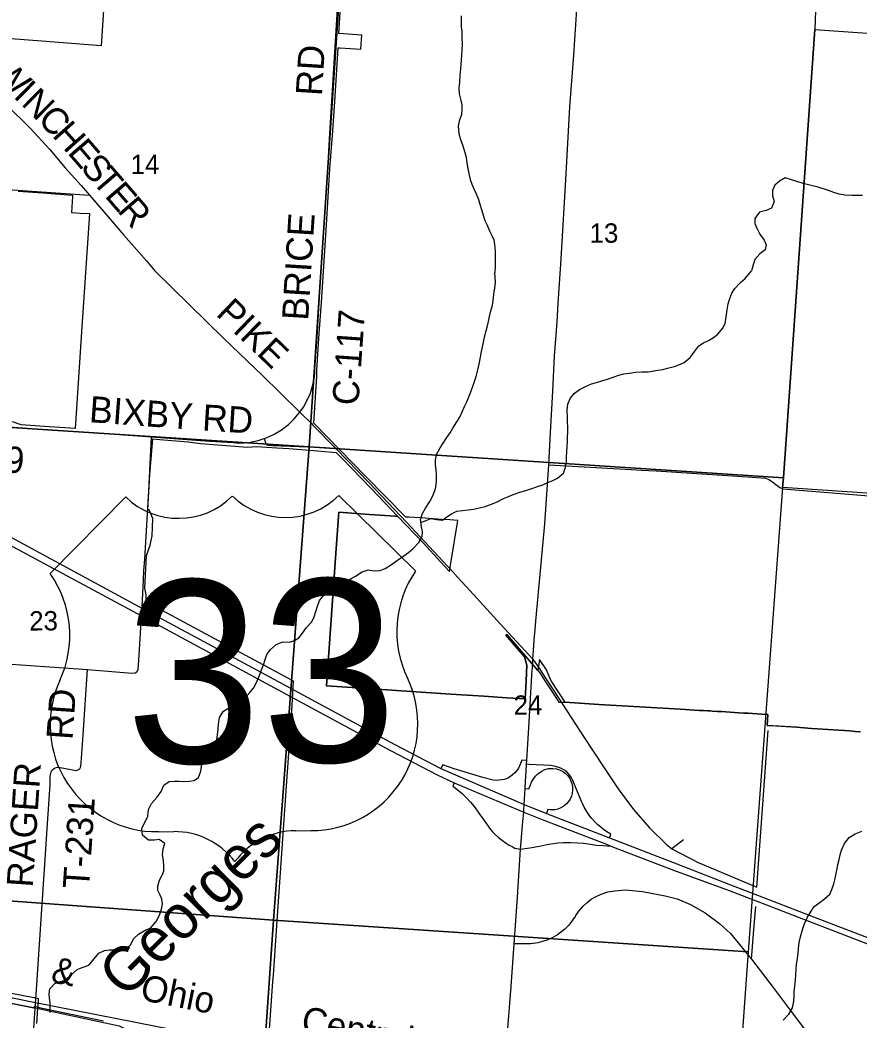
# Model space of a CAD drawing. Extents: x 114604 to 551442, y 316898 to 567001.
# Drawn here: x 248711 to 258302, y 346776 to 358208 of the extents above; entities that cross this region are included whole.
import ezdxf

# ---------------------------------------------------------------- set-up
doc = ezdxf.new("R2010")
doc.units = 0
for name, color, linetype in [('_CIVIL_CONSTRUCTION', 7, 'Continuous'), ('GE_P_Alignment_1000_Bearings', 7, 'Continuous'), ('GE_P_Alignment_1000_Cardinal_Points', 7, 'Continuous'), ('GE_P_Alignment_1000_Stations', 7, 'Continuous'), ('GE_P_Alignment_100_Bearings', 7, 'Continuous'), ('GE_P_Alignment_100_Cardinal_Points', 7, 'Continuous'), ('GE_P_Alignment_100_Stations', 7, 'Continuous'), ('GE_P_Alignment_500_Bearings', 7, 'Continuous'), ('GE_P_Alignment_500_Cardinal_Points', 7, 'Continuous'), ('PM_P_Cells', 7, 'Continuous'), ('PM_P_CL_Double_Solid', 7, 'Continuous'), ('PM_P_Crosswalk', 7, 'Continuous'), ('PM_P_Stop_Line', 7, 'Continuous'), ('PV_X_Curb', 7, 'Continuous'), ('RD_X_RR_1', 7, 'Continuous'), ('SN_P_Signs', 7, 'Continuous')]:
    doc.layers.add(name, color=color, linetype=linetype)

msp = doc.modelspace()

# ---------------------------------------------------------------- linework, layer by layer
at = {"layer": '_CIVIL_CONSTRUCTION'}
msp.add_line((254410, 348367), (254434, 348728), dxfattribs=at)
for points in [[(254434, 348728), (254539, 348745), (254651, 348765), (254751, 348785), (254808, 348794), (254860, 348801), (254925, 348805), (255005, 348807), (255084, 348803), (255153, 348799), (255234, 348788), (255303, 348776), (255378, 348771), (255464, 348764)], [(254359, 347647), (254397, 348175), (254410, 348367)], [(254284, 346634), (254324, 347161), (254359, 347647)]]:
    msp.add_lwpolyline(points, dxfattribs=at)
at = {"layer": 'GE_P_Alignment_1000_Bearings'}
for points in [[(244601, 347758), (248884, 346915), (249844, 346711), (250226, 346525), (250627, 346270), (251207, 345861), (251512, 345572), (251757, 345387), (251890, 345273), (252143, 345121), (252412, 345068), (254969, 344691), (255383, 344656), (257099, 344495), (258475, 344345), (258952, 344287), (259371, 344106), (259875, 343827), (260245, 343626), (260753, 343334), (261395, 342976), (261789, 342801), (261961, 342747)], [(248302, 347094), (248887, 346978), (250263, 346707), (251611, 346444), (253281, 346111), (255388, 345704), (256130, 345556), (256304, 345522), (258885, 345016), (260809, 344636), (261189, 344562), (261594, 344484), (261873, 344442), (262101, 344419)]]:
    msp.add_lwpolyline(points, dxfattribs=at)
at = {"layer": 'GE_P_Alignment_1000_Cardinal_Points'}
for p, q in [((249479, 353494), (250215, 353441)), ((250106, 351500), (250122, 351808)), ((250072, 350945), (250088, 351197)), ((248896, 347069), (248994, 348556)), ((248893, 347016), (248896, 347069)), ((248885, 346909), (248889, 346963)), ((248776, 345421), (248885, 346909))]:
    msp.add_line(p, q, dxfattribs=at)
for points in [[(246826, 356392), (246831, 356392), (247531, 356343), (249507, 356205)], [(246722, 353796), (246761, 353811), (246869, 353855), (246921, 353871), (246961, 353874), (246998, 353873), (247038, 353866), (247073, 353853), (247109, 353836), (247182, 353783), (247246, 353729), (247297, 353695), (247367, 353662), (247451, 353637), (247558, 353627), (247936, 353602), (249332, 353504), (249479, 353494)], [(251146, 353376), (251220, 353371), (251326, 353378), (251434, 353400), (251502, 353424), (251537, 353436), (251624, 353477), (251701, 353523), (251782, 353585), (251844, 353647), (251886, 353696), (251911, 353724)], [(250122, 351808), (250128, 351916), (250137, 352046), (250183, 352823), (250215, 353441)], [(250215, 353441), (250879, 353394), (251146, 353376)], [(251502, 353424), (251521, 353363), (251530, 353354), (251546, 353349), (251599, 353345), (252202, 353320)], [(254758, 353124), (255699, 353069), (255817, 353062), (255982, 353052), (256857, 352996), (257186, 352974), (257233, 352969), (257270, 352956), (257313, 352929), (257350, 352896), (257397, 352865), (257430, 352850), (259029, 352717), (259217, 352705), (259902, 352658)], [(250088, 351197), (250100, 351398), (250105, 351485), (250106, 351500)], [(243757, 351070), (245980, 350929), (246284, 350914), (246362, 350919), (246493, 350961), (246542, 350986), (246580, 350990), (246699, 350985), (247853, 350899), (249484, 350781)], [(249412, 349717), (249432, 350035), (249484, 350781), (249994, 350741), (250028, 350743), (250048, 350757), (250060, 350783), (250064, 350831), (250072, 350945)], [(248994, 348556), (249020, 348960), (249044, 349300), (249054, 349466), (249057, 349555), (249063, 349602), (249083, 349638), (249113, 349659), (249140, 349666), (249172, 349661), (249354, 349630), (249378, 349638), (249396, 349649), (249403, 349663), (249411, 349706), (249412, 349717)], [(248889, 346963), (248890, 346973), (248893, 347016)]]:
    msp.add_lwpolyline(points, dxfattribs=at)
at = {"layer": 'GE_P_Alignment_1000_Stations'}
for points in [[(246903, 353548), (247141, 353297), (247364, 353082), (247541, 352923), (247756, 352748), (247958, 352598), (248195, 352440), (248483, 352267), (250100, 351398), (251430, 350676), (251802, 350475)], [(248524, 352341), (250105, 351485), (251471, 350750), (252989, 349931), (253521, 349653)], [(251802, 350475), (252947, 349857), (253480, 349579), (253675, 349487), (254398, 349184)], [(253521, 349653), (254475, 349238), (254731, 349136), (255449, 348859), (256221, 348560), (256834, 348321), (257142, 348204), (257734, 347976), (258417, 347711), (259798, 347180), (260819, 346782), (261127, 346664), (261468, 346528), (261692, 346429), (261843, 346357), (261985, 346283), (262229, 346146)], [(254398, 349184), (254470, 349153), (254699, 349062), (255416, 348785), (255464, 348764)], [(255464, 348764), (256183, 348490), (256817, 348255), (257115, 348142)], [(257115, 348142), (257125, 348138), (257717, 347910), (258400, 347645), (259781, 347114), (260802, 346716), (261110, 346598), (261463, 346460), (261687, 346361), (261838, 346289), (261980, 346215), (262223, 346078)]]:
    msp.add_lwpolyline(points, dxfattribs=at)
at = {"layer": 'GE_P_Alignment_100_Cardinal_Points'}
for p, q in [((257133, 348296), (257263, 350085)), ((256296, 348834), (256164, 348733))]:
    msp.add_line(p, q, dxfattribs=at)
for points in [[(255061, 347963), (255066, 347971), (255101, 348021), (255150, 348079), (255190, 348117), (255241, 348157), (255291, 348185), (255354, 348215), (255430, 348240), (255510, 348253), (255633, 348263), (255826, 348245), (256087, 348197), (256223, 348161), (256377, 348097), (256542, 348000), (256706, 347881), (256834, 347765), (257072, 347471), (257331, 347132), (257517, 346888), (257792, 346519)], [(257072, 347471), (257105, 347855), (257122, 348074)], [(255028, 347919), (254984, 347860), (254939, 347813), (254854, 347749), (254801, 347720), (254745, 347694), (254685, 347673), (254631, 347659), (254552, 347645), (254359, 347647)], [(255061, 347963), (255059, 347961), (255028, 347919)]]:
    msp.add_lwpolyline(points, dxfattribs=at)
at = {"layer": 'GE_P_Alignment_100_Stations'}
for points in [[(249702, 358902), (249637, 357912), (248959, 357964), (247743, 358057)], [(258319, 350072), (258259, 350076), (258195, 350081), (258135, 350085), (258070, 350089), (258010, 350093), (257945, 350098), (257885, 350102), (257825, 350106), (257761, 350110), (257591, 350122), (257252, 350144), (257260, 350269), (257189, 350273), (257086, 350279), (257036, 350282), (256986, 350285), (256930, 350289), (256880, 350292), (256831, 350295), (256781, 350298), (256731, 350301), (256681, 350304), (256625, 350307), (256598, 350309), (256575, 350310), (256525, 350313), (256516, 350313), (256475, 350316), (256419, 350319), (256369, 350322), (256319, 350325), (256257, 350329), (256128, 350337), (255328, 350384), (254943, 350408), (254791, 350641), (254774, 350668), (254730, 350778), (254650, 350896), (254630, 350771), (254497, 350926), (254277, 351184), (254265, 351174), (254479, 350926), (254506, 350834), (254497, 350654), (254487, 350446), (254278, 350459), (254014, 350477), (253636, 350502), (252565, 350573), (252215, 350596), (252331, 352220), (252356, 352580), (252703, 352556), (253004, 352535), (253031, 352533), (253325, 352228), (253518, 352014), (253620, 351903), (253631, 351976), (253635, 351998), (253716, 352486), (253624, 352492), (253530, 352499), (253344, 352511), (253158, 352524), (253121, 352526), (252660, 352993), (252070, 353598), (252104, 354133), (252106, 354200), (252128, 354569), (252157, 354977), (252214, 355866), (252252, 356506), (252289, 356942), (252313, 357334), (252347, 357890), (252367, 357889), (252609, 357873), (252620, 358036), (252356, 358053), (252397, 358719)], [(248690, 356251), (248972, 356231), (249311, 356207), (249310, 356190), (249298, 356008), (249399, 356001), (249504, 355994), (249417, 354700), (249340, 353536), (248991, 353559), (248725, 353578), (248627, 353615)], [(251564, 346667), (251603, 347215), (251608, 347289), (251652, 347911), (251761, 349506), (251776, 349716), (251808, 350182), (251821, 350370), (251837, 350649), (250243, 351507), (250152, 351556), (250155, 351638), (250139, 351713), (250159, 352085), (250198, 352205), (250221, 352311), (250231, 352509), (250186, 352608), (250171, 352609), (250194, 353011), (250228, 353420), (250309, 353412), (250632, 353385), (250776, 353368), (251312, 353324), (251419, 353331), (251648, 353316), (251784, 353308), (252023, 353290), (252023, 353290), (252152, 353279), (252326, 353265), (252399, 353190), (252724, 352851), (252879, 352691), (253031, 352533), (253004, 352535), (252703, 352556), (252356, 352580), (252331, 352220), (252215, 350596), (252565, 350573), (253636, 350502), (254014, 350477), (254278, 350459), (254487, 350446), (254497, 350654), (254506, 350834), (254479, 350926), (254265, 351174), (254277, 351184), (254653, 350744), (254712, 350654), (254802, 350515), (254828, 350476), (254870, 350411), (254905, 350410), (254943, 350408), (255328, 350384), (256128, 350337), (256257, 350329), (256319, 350325), (256369, 350322), (256419, 350319), (256475, 350316), (256516, 350313), (256525, 350313), (256575, 350310), (256598, 350309), (256625, 350307), (256681, 350304), (256731, 350301), (256781, 350298), (256831, 350295), (256880, 350292), (256930, 350289), (256986, 350285), (257036, 350282), (257086, 350279), (257189, 350273), (257260, 350269), (257252, 350144), (257285, 350142), (257591, 350122), (257761, 350110), (257825, 350106), (257885, 350102), (257945, 350098), (258010, 350093), (258070, 350089), (258135, 350085), (258195, 350081), (258259, 350076), (258319, 350072)], [(248453, 347115), (248869, 347034), (248879, 347032), (248919, 347023), (248916, 346922), (248873, 346932), (248871, 346910), (247483, 347185)], [(248905, 346736), (248910, 346851), (248916, 346922), (249039, 346898), (249497, 346801), (249667, 346768)]]:
    msp.add_lwpolyline(points, dxfattribs=at)
at = {"layer": 'GE_P_Alignment_500_Bearings'}
for p, q in [((254777, 353492), (254802, 353965)), ((254490, 349502), (254498, 349620)), ((254434, 348728), (254461, 349045))]:
    msp.add_line(p, q, dxfattribs=at)
for points in [[(245879, 359716), (246467, 359192), (246644, 359025), (246831, 358866), (247079, 358623), (247303, 358411), (247515, 358217), (247654, 358087), (247879, 357878), (248189, 357585), (248551, 357241), (248829, 356970), (249052, 356727), (249229, 356519), (249410, 356314), (249507, 356205), (249697, 355983), (249897, 355747), (250158, 355456), (250254, 355342), (251043, 354567), (251485, 354144), (251687, 353945)], [(252083, 354213), (252107, 354578), (252132, 354974), (252190, 355872), (252230, 356501), (252254, 356909), (252296, 357587), (252350, 358465), (252364, 358691)], [(254902, 355543), (254952, 356380), (254998, 357213), (255043, 357807), (255077, 358332)], [(254850, 354755), (254865, 354972), (254894, 355416), (254902, 355543)], [(254802, 353965), (254823, 354370), (254850, 354755)], [(251911, 353724), (251952, 353783), (251994, 353861), (252032, 353942), (252057, 354037), (252077, 354123), (252080, 354176)], [(252080, 354176), (252081, 354191), (252083, 354213)], [(251687, 353945), (251911, 353724), (252042, 353596), (252064, 353574)], [(252064, 353574), (252322, 353311), (252703, 352915), (253131, 352468), (253597, 351965), (253673, 351883), (253676, 351879)], [(254613, 351376), (254711, 352449), (254758, 353124), (254777, 353492)], [(253676, 351879), (253896, 351639), (254205, 351301), (254573, 350900)], [(254594, 351165), (254596, 351197), (254613, 351376)], [(254568, 350794), (254573, 350900), (254594, 351165)], [(254573, 350900), (254652, 350787), (254705, 350707), (254824, 350522), (254836, 350504)], [(254498, 349620), (254503, 349699), (254505, 349744), (254526, 350120), (254567, 350779), (254568, 350794)], [(254836, 350504), (254871, 350450), (255154, 350017)], [(255154, 350017), (255374, 349682), (255549, 349417), (255723, 349182), (255907, 348971), (256097, 348787), (256164, 348733)], [(254471, 349171), (254475, 349238), (254485, 349423), (254490, 349502)], [(254461, 349045), (254470, 349153), (254471, 349171)], [(256164, 348733), (256462, 348575), (257133, 348296)]]:
    msp.add_lwpolyline(points, dxfattribs=at)
at = {"layer": 'GE_P_Alignment_500_Cardinal_Points'}
for p, q in [((253233, 351909), (252356, 352773)), ((249920, 352755), (249056, 351879)), ((250296, 348929), (250470, 348930)), ((251862, 348940), (252036, 348942))]:
    msp.add_line(p, q, dxfattribs=at)
for points in [[(254505, 349744), (254446, 349748), (254425, 349688), (254410, 349656), (254391, 349628), (254369, 349602), (254342, 349577), (254317, 349559), (254286, 349542), (254248, 349527), (254217, 349520), (254187, 349516), (254156, 349515), (254119, 349519), (254001, 349549), (253675, 349648), (253544, 349694), (253521, 349653)], [(255449, 348859), (255467, 348900), (255421, 348929), (255383, 348955), (255349, 348981), (255318, 349007), (255283, 349041), (255249, 349079), (255227, 349107), (255203, 349139), (255183, 349171), (255161, 349211), (255144, 349244), (255131, 349275), (255032, 349515), (255013, 349553), (254986, 349588), (254961, 349613), (254928, 349637), (254900, 349652), (254871, 349664), (254833, 349673), (254779, 349684), (254529, 349697), (254503, 349699)], [(254485, 349423), (254527, 349420), (254545, 349465), (254560, 349494), (254582, 349532), (254607, 349566), (254631, 349591), (254668, 349618), (254709, 349638), (254754, 349650), (254801, 349652), (254844, 349647), (254880, 349635), (254915, 349617), (254942, 349598), (254969, 349571), (254991, 349543), (255005, 349517), (255020, 349479), (255027, 349440), (255028, 349403), (255024, 349367), (255014, 349333), (255000, 349301), (254982, 349273), (254959, 349247), (254929, 349222), (254895, 349201), (254860, 349187), (254825, 349179), (254773, 349178), (254746, 349183), (254731, 349136)], [(253675, 349487), (253659, 349451), (253687, 349431), (253728, 349397), (253769, 349361), (253815, 349316), (253862, 349265), (253902, 349217), (253941, 349165), (253957, 349141)], [(253957, 349141), (254055, 349002), (254079, 348968), (254111, 348929), (254143, 348896), (254181, 348863), (254228, 348829), (254267, 348799), (254304, 348776), (254337, 348758), (254367, 348742), (254434, 348728)]]:
    msp.add_lwpolyline(points, dxfattribs=at)
for centre, radius, start, end in [((251743, 353390), 870, 225.9874, 314.8414), ((250524, 353381), 870, 225.9874, 314.8414), ((248063, 351173), 1218, 334.9615, 35.4154), ((254236, 351217), 1218, 145.4135, 205.8673), ((250273, 350147), 1218, 155.2463, 271.0527), ((252041, 350160), 1218, 269.7762, 25.5825), ((250476, 348060), 870, 37.2843, 90.4144), ((251868, 348070), 870, 90.4144, 143.5445)]:
    msp.add_arc(centre, radius, start, end, dxfattribs=at)
at = {"layer": 'PM_P_Cells'}
for points in [[(253756, 358255), (253756, 358135), (253760, 358067), (253762, 358013), (253764, 357924), (253762, 357866), (253759, 357806)], [(253759, 357806), (253753, 357752), (253751, 357702), (253747, 357650), (253739, 357574), (253735, 357498), (253729, 357429), (253731, 357365), (253751, 357289), (253761, 357239), (253763, 357187), (253757, 357129), (253733, 357051), (253721, 356993), (253728, 356910), (253746, 356840), (253772, 356770), (253792, 356704), (253806, 356654), (253818, 356580), (253826, 356530), (253842, 356454), (253856, 356386), (253876, 356330), (253898, 356277), (253924, 356219), (253952, 356155), (253968, 356101), (253986, 356043), (254004, 355975), (254024, 355917), (254050, 355863), (254080, 355799), (254106, 355745), (254128, 355693), (254136, 355641), (254142, 355564), (254144, 355504), (254144, 355452), (254142, 355396), (254139, 355322)], [(258343, 356200), (258291, 356200), (258221, 356202), (258143, 356206), (258075, 356216), (258013, 356236), (257955, 356258), (257836, 356298), (257754, 356316), (257664, 356338), (257592, 356362), (257530, 356382), (257460, 356404), (257394, 356365), (257340, 356321), (257314, 356257), (257314, 356199), (257331, 356133), (257301, 356057), (257241, 356029), (257165, 356011), (257111, 355940), (257113, 355880), (257133, 355826), (257167, 355760), (257219, 355690), (257241, 355638), (257229, 355582), (257167, 355534), (257110, 355469), (257096, 355419), (257072, 355341)], [(252369, 351740), (252423, 351774), (252495, 351822), (252546, 351851), (252624, 351899), (252692, 351922), (252758, 351912), (252830, 351914), (252884, 351939), (252956, 351983), (253027, 352032), (253099, 352084), (253151, 352122), (253206, 352167), (253270, 352235), (253310, 352305), (253313, 352361), (253299, 352415), (253291, 352497), (253314, 352566), (253348, 352626), (253396, 352702), (253431, 352770), (253459, 352849), (253471, 352929), (253474, 353007), (253470, 353063), (253462, 353125), (253459, 353177), (253471, 353239), (253515, 353315), (253550, 353372), (253592, 353436), (253628, 353490), (253660, 353542), (253703, 353615), (253739, 353667), (253765, 353727), (253792, 353789), (253818, 353841), (253842, 353898), (253863, 353958), (253885, 354012), (253903, 354064), (253925, 354134), (253942, 354192), (253960, 354273), (253974, 354353), (253987, 354419), (254001, 354485), (254016, 354563), (254036, 354643), (254050, 354695), (254068, 354762), (254079, 354818), (254093, 354882), (254111, 354948), (254122, 355026), (254128, 355078), (254138, 355142), (254147, 355212), (254139, 355322)], [(253294, 352462), (253335, 352478), (253409, 352508), (253471, 352498), (253541, 352491), (253592, 352527), (253642, 352561), (253706, 352592), (253768, 352602), (253834, 352608), (253894, 352617), (253964, 352631), (254027, 352647), (254091, 352668), (254157, 352694), (254237, 352737), (254295, 352761), (254362, 352787), (254426, 352810), (254494, 352830), (254562, 352852), (254626, 352875), (254686, 352895), (254745, 352919), (254803, 352944), (254857, 352970), (254925, 353027), (254947, 353095), (254958, 353157), (254960, 353209), (254964, 353273), (254967, 353331), (254971, 353385), (254969, 353441), (254973, 353491), (254972, 353551), (254968, 353619), (254968, 353673), (254965, 353749), (254973, 353816), (254999, 353882), (255046, 353938), (255106, 353982), (255174, 354019), (255244, 354049), (255300, 354065), (255373, 354088), (255429, 354102), (255491, 354125), (255557, 354147), (255613, 354161), (255679, 354172), (255747, 354180), (255825, 354184), (255891, 354187), (256002, 354203), (256060, 354214), (256114, 354226), (256192, 354246), (256244, 354265), (256302, 354293), (256371, 354351), (256425, 354422), (256473, 354482), (256526, 354516), (256580, 354545), (256638, 354577), (256690, 354615), (256743, 354680), (256771, 354740), (256783, 354814), (256794, 354896), (256806, 354962), (256824, 355024), (256848, 355083), (256883, 355137), (256949, 355207), (256999, 355252), (257072, 355341)], [(249057, 346862), (249055, 346916), (249054, 346972), (249048, 347024), (249046, 347074), (249052, 347132), (249109, 347194), (249159, 347214), (249215, 347229), (249291, 347289), (249366, 347354), (249422, 347378), (249498, 347402), (249558, 347475), (249613, 347539), (249677, 347572), (249733, 347578), (249785, 347580), (249837, 347584), (249901, 347591), (249969, 347629), (250012, 347709), (250064, 347758), (250150, 347806), (250203, 347827), (250269, 347903), (250307, 347973), (250330, 348045), (250340, 348104), (250334, 348156), (250312, 348205), (250287, 348255), (250285, 348305), (250307, 348376), (250336, 348430), (250356, 348480), (250356, 348536), (250352, 348598), (250339, 348666), (250347, 348734), (250365, 348792), (250301, 348840), (250247, 348832), (250179, 348831), (250113, 348889), (250104, 348965), (250173, 349106), (250181, 349184), (250213, 349252), (250276, 349318), (250326, 349389), (250354, 349461), (250417, 349503), (250479, 349508), (250531, 349508), (250583, 349504), (250643, 349506), (250703, 349515), (250753, 349549), (250779, 349621), (250784, 349675), (250792, 349731), (250842, 349792), (250905, 349826), (250937, 349878), (250953, 349933), (250961, 349983), (250970, 350037), (250978, 350099), (250982, 350157), (250993, 350233), (251037, 350305), (251087, 350338), (251159, 350370), (251213, 350388), (251276, 350453), (251338, 350519), (251380, 350571), (251409, 350628), (251445, 350706), (251471, 350778), (251494, 350838), (251512, 350898), (251534, 350955), (251573, 351011), (251641, 351067), (251717, 351098), (251791, 351094), (251849, 351114), (251898, 351143), (251942, 351197), (251988, 351263), (252049, 351326), (252075, 351384), (252093, 351446), (252109, 351496), (252136, 351570), (252184, 351631), (252256, 351685), (252311, 351715), (252369, 351740)], [(257436, 346776), (257499, 346842), (257541, 346917), (257557, 346993), (257560, 347049), (257562, 347107), (257570, 347159), (257577, 347237), (257581, 347293), (257585, 347361), (257589, 347413), (257600, 347479), (257608, 347536), (257612, 347592), (257617, 347664), (257633, 347726), (257653, 347794), (257669, 347844), (257688, 347894), (257714, 347950), (257754, 348021), (257791, 348075), (257857, 348125), (257907, 348160), (257967, 348214), (257992, 348268), (258016, 348332), (258030, 348395), (258043, 348451), (258051, 348503), (258061, 348555), (258075, 348611), (258088, 348663), (258104, 348719), (258136, 348795), (258189, 348862), (258259, 348906), (258333, 348933)]]:
    msp.add_lwpolyline(points, dxfattribs=at)
at = {"layer": 'SN_P_Signs'}
for points in [[(247032, 359056), (252373, 358690), (252018, 353328), (246620, 353680)], [(252373, 358690), (257805, 358317), (257798, 358098), (257440, 352975), (252018, 353328)], [(257798, 358098), (263067, 357731), (262709, 352509), (257427, 352865), (257440, 352975)], [(246620, 353680), (252018, 353328), (251608, 347918), (246230, 348309)], [(252018, 353328), (257440, 352975), (257427, 352865), (257037, 347556), (251608, 347918)], [(246230, 348309), (251608, 347918), (251239, 342563), (245891, 342939)], [(251608, 347918), (257037, 347556), (257027, 347454), (256651, 342184), (251239, 342563)]]:
    msp.add_lwpolyline(points, close=True, dxfattribs=at)

# ---------------------------------------------------------------- texts
at = {"layer": 'GE_P_Alignment_100_Bearings'}
for s, rotation, p in [('&', 349.1029, (249055, 347210)), ('Ohio', 348.6987, (250074, 347009)), ('Central', 348.7962, (251911, 346645))]:
    msp.add_text(s, height=299, rotation=rotation, dxfattribs=at).set_placement(p)
at = {"layer": 'GE_P_Alignment_500_Cardinal_Points'}
msp.add_text('33', height=2088.5, rotation=0.4144, dxfattribs=at).set_placement((249920, 349710))
at = {"layer": 'PM_P_CL_Double_Solid'}
for s, rotation, p in [('RD', 86.4695, (252162, 357335)), ('W', 315.6531, (248379, 357573)), ('I', 315.6518, (248627, 357330)), ('N', 315.332, (248715, 357244)), ('C', 313.7142, (248901, 357060)), ('H', 311.7001, (249070, 356884)), ('E', 310.7731, (249245, 356688)), ('S', 310.7122, (249391, 356518)), ('T', 310.7178, (249523, 356364)), ('E', 310.7182, (249670, 356194)), ('R', 310.8013, (249816, 356024)), ('BRICE', 86.4615, (252005, 354767)), ('PIKE', 316.0655, (250940, 354838)), ('C-117', 86.0161, (252579, 353796))]:
    msp.add_text(s, height=300, rotation=rotation, dxfattribs=at).set_placement(p)
at = {"layer": 'PM_P_Crosswalk'}
for s, rotation, p in [('BIXBY', 355.779, (249495, 353611)), ('RD', 356.5068, (250788, 353515)), ('T-229', 355.9278, (247705, 353097)), ('RD', 85.9811, (249311, 349974)), ('RAGER', 86.2143, (248857, 348287)), ('T-231', 86.2138, (249499, 348269))]:
    msp.add_text(s, height=300, rotation=rotation, dxfattribs=at).set_placement(p)
at = {"layer": 'PM_P_Stop_Line'}
msp.add_text('Georges', height=500, rotation=44.7622, dxfattribs=at).set_placement((249919, 347007))
at = {"layer": 'PV_X_Curb'}
for s, rotation, p in [('14', 0.4145, (249976, 356446)), ('13', 0.4146, (255223, 355660)), ('23', 0.4144, (248817, 351228)), ('24', 0.4145, (254355, 350265))]:
    msp.add_text(s, height=221, rotation=rotation, dxfattribs=at).set_placement(p)
at = {"layer": 'RD_X_RR_1'}
for s, p in [('0', (251152, 350747)), ('/', (251152, 350747)), ('33', (250947, 350539))]:
    msp.add_text(s, height=1, rotation=0.4144, dxfattribs=at).set_placement(p)

doc.saveas('drawing.dxf')
